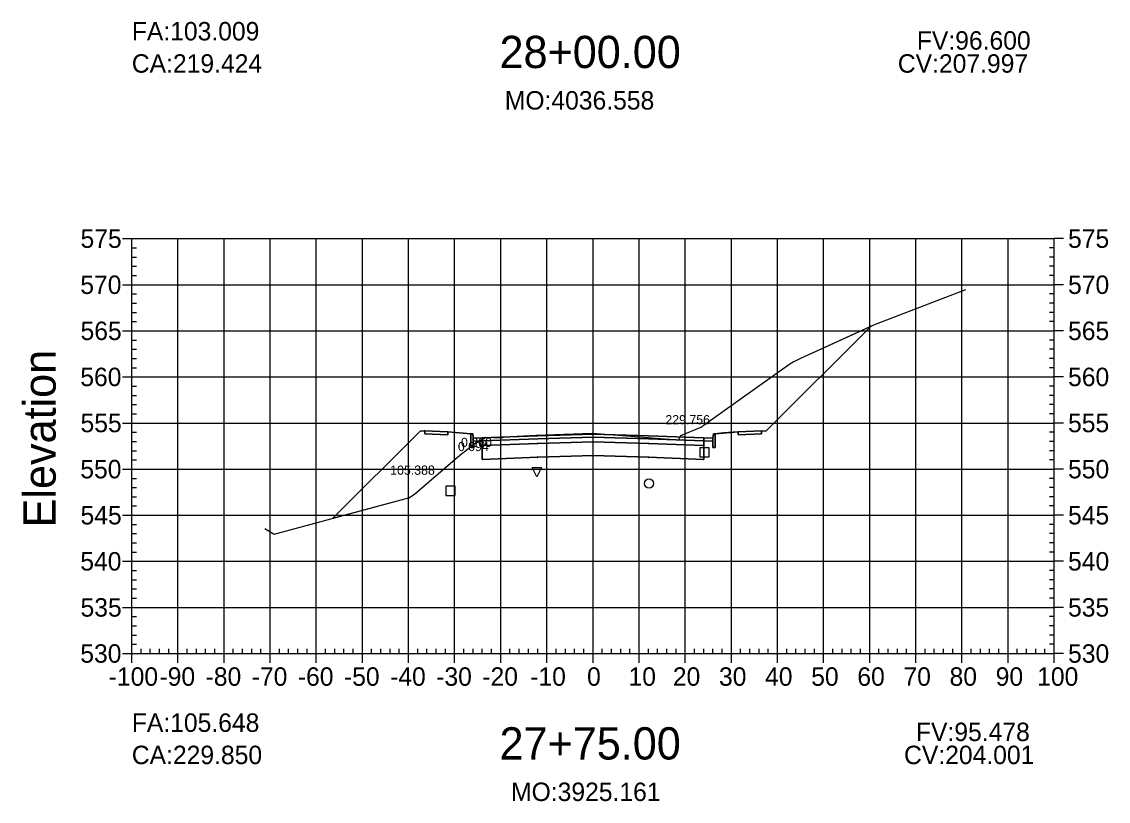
# Model space of a CAD drawing. Extents: x 704834 to 709892, y 372981 to 377533.
# Drawn here: x 706288 to 706523.6, y 373410.8 to 373579.9 of the extents above; entities that cross this region are included whole.
import ezdxf

# ---------------------------------------------------------------- set-up
doc = ezdxf.new("R2010")
doc.units = 0
for name, color, linetype in [('1', 7, 'Continuous'), ('10', 7, 'Continuous'), ('13', 7, 'Continuous'), ('14', 7, 'Continuous'), ('4', 7, 'Continuous'), ('57', 7, 'Continuous'), ('59', 7, 'Continuous'), ('60', 7, 'Continuous'), ('Default_Xsect', 7, 'Continuous'), ('Existing', 7, 'Continuous')]:
    doc.layers.add(name, color=color, linetype=linetype)

msp = doc.modelspace()

# ---------------------------------------------------------------- linework, layer by layer
for points in [[(706449.37, 373491.07), (706472.15, 373513.84)], [(706374.37, 373491.07), (706355.48, 373472.18)], [(706375.37, 373491.11), (706374.37, 373491.07)], [(706385.37, 373490.51), (706380.37, 373490.91)], [(706438.37, 373490.51), (706443.37, 373490.91)], [(706448.37, 373491.11), (706449.37, 373491.07)]]:
    msp.add_lwpolyline(points)
for points in [[(706380.37, 373490.91), (706375.37, 373491.11), (706375.37, 373490.45), (706380.37, 373490.25)], [(706385.87, 373489.51), (706385.79, 373490.51), (706385.37, 373490.51), (706385.37, 373487.51), (706385.87, 373487.51)], [(706411.87, 373489.77), (706423.87, 373489.41), (706435.87, 373488.93), (706435.87, 373489.59), (706423.87, 373490.07), (706411.87, 373490.43), (706399.87, 373490.07), (706387.87, 373489.59), (706387.87, 373488.93), (706399.87, 373489.41)], [(706411.87, 373488.77), (706423.87, 373488.41), (706435.87, 373487.93), (706435.87, 373488.93), (706423.87, 373489.41), (706411.87, 373489.77), (706399.87, 373489.41), (706387.87, 373488.93), (706387.87, 373487.93), (706399.87, 373488.41)], [(706411.82, 373489.72), (706411.92, 373489.72), (706411.92, 373489.82), (706411.82, 373489.82)], [(706437.87, 373487.51), (706438.37, 373487.51), (706438.37, 373490.51), (706437.96, 373490.51), (706437.87, 373489.51)], [(706443.37, 373490.25), (706448.37, 373490.45), (706448.37, 373491.11), (706443.37, 373490.91)], [(706387.87, 373489.59), (706385.87, 373489.51), (706385.87, 373488.85), (706387.87, 373488.93)], [(706387.82, 373487.88), (706387.92, 373487.88), (706387.92, 373487.98), (706387.82, 373487.98)], [(706411.87, 373485.77), (706423.87, 373485.41), (706435.87, 373484.93), (706435.87, 373487.93), (706423.87, 373488.41), (706411.87, 373488.77), (706399.87, 373488.41), (706387.87, 373487.93), (706387.87, 373484.93), (706399.87, 373485.41)], [(706399.82, 373488.36), (706399.92, 373488.36), (706399.92, 373488.46), (706399.82, 373488.46)], [(706411.82, 373488.72), (706411.92, 373488.72), (706411.92, 373488.82), (706411.82, 373488.82)], [(706423.82, 373488.36), (706423.92, 373488.36), (706423.92, 373488.46), (706423.82, 373488.46)], [(706435.82, 373487.88), (706435.92, 373487.88), (706435.92, 373487.98), (706435.82, 373487.98)], [(706435.87, 373488.93), (706437.87, 373488.85), (706437.87, 373489.51), (706435.87, 373489.59)], [(706387.82, 373484.88), (706387.92, 373484.88), (706387.92, 373484.98), (706387.82, 373484.98)], [(706399.82, 373485.36), (706399.92, 373485.36), (706399.92, 373485.46), (706399.82, 373485.46)], [(706411.82, 373485.72), (706411.92, 373485.72), (706411.92, 373485.82), (706411.82, 373485.82)], [(706423.82, 373485.36), (706423.92, 373485.36), (706423.92, 373485.46), (706423.82, 373485.46)], [(706435.82, 373484.88), (706435.92, 373484.88), (706435.92, 373484.98), (706435.82, 373484.98)]]:
    msp.add_lwpolyline(points, close=True)
at = {"layer": '1'}
for points in [[(706387.24, 373488.9), (706388.64, 373489.73), (706390.29, 373489.7), (706392.09, 373489.67), (706392.21, 373489.68), (706392.65, 373489.79), (706399.55, 373490.15), (706411.72, 373490.65), (706428.46, 373489.35), (706430.48, 373489.19), (706430.5, 373489.24), (706430.92, 373490.14), (706435.44, 373492.02), (706435.48, 373492.04), (706435.49, 373492.04), (706435.51, 373492.06), (706435.78, 373492.26), (706454.56, 373505.68), (706455.28, 373506.09), (706455.77, 373506.34), (706456.93, 373506.91), (706472.15, 373513.84), (706449.37, 373491.07), (706448.37, 373491.11), (706448.37, 373490.45), (706443.37, 373490.25), (706443.37, 373490.91), (706440.17, 373490.66), (706440.17, 373490.66), (706438.37, 373490.51), (706438.37, 373487.51), (706437.87, 373487.51), (706437.87, 373488.85), (706435.87, 373488.93), (706435.87, 373487.93), (706435.87, 373484.93), (706423.87, 373485.41), (706411.87, 373485.77), (706399.87, 373485.41), (706387.87, 373484.93), (706387.87, 373487.93), (706387.87, 373488.93)], [(706355.48, 373472.18), (706370.24, 373476.17), (706371.91, 373476.59), (706373.13, 373477.41), (706383.02, 373485.82), (706384.66, 373487.17), (706385.37, 373487.7), (706385.37, 373490.51), (706380.37, 373490.91), (706380.37, 373490.25), (706375.37, 373490.45), (706375.37, 373491.11), (706375.23, 373491.11), (706374.37, 373491.07)], [(706385.37, 373487.7), (706385.87, 373488.08), (706385.87, 373487.51), (706385.37, 373487.51)], [(706385.87, 373488.08), (706385.94, 373488.13), (706387.24, 373488.9), (706385.87, 373488.85)], [(706399.68, 373481.16), (706398.68, 373483.16), (706400.68, 373483.16)]]:
    msp.add_lwpolyline(points, close=True, dxfattribs=at)
at = {"layer": '10'}
msp.add_lwpolyline([(706379.97, 373477.09), (706381.97, 373477.09), (706381.97, 373479.09), (706379.97, 373479.09)], close=True, dxfattribs=at)
at = {"layer": '13'}
msp.add_circle((706424.02, 373479.7), 1, dxfattribs=at)
at = {"layer": '14'}
for points in [[(706472.15, 373513.84), (706472.15, 373513.89), (706472.15, 373513.84), (706472.1, 373513.84), (706472.15, 373513.84), (706472.15, 373513.79), (706472.15, 373513.84), (706472.2, 373513.84)], [(706387.87, 373489.59), (706387.87, 373489.64), (706387.87, 373489.59), (706387.82, 373489.59), (706387.87, 373489.59), (706387.87, 373489.54), (706387.87, 373489.59), (706387.92, 373489.59)], [(706399.87, 373490.07), (706399.87, 373490.12), (706399.87, 373490.07), (706399.82, 373490.07), (706399.87, 373490.07), (706399.87, 373490.02), (706399.87, 373490.07), (706399.92, 373490.07)], [(706411.87, 373490.43), (706411.87, 373490.48), (706411.87, 373490.43), (706411.82, 373490.43), (706411.87, 373490.43), (706411.87, 373490.38), (706411.87, 373490.43), (706411.92, 373490.43)], [(706423.87, 373490.07), (706423.87, 373490.12), (706423.87, 373490.07), (706423.82, 373490.07), (706423.87, 373490.07), (706423.87, 373490.02), (706423.87, 373490.07), (706423.92, 373490.07)], [(706435.87, 373489.59), (706435.87, 373489.64), (706435.87, 373489.59), (706435.82, 373489.59), (706435.87, 373489.59), (706435.87, 373489.54), (706435.87, 373489.59), (706435.92, 373489.59)], [(706355.48, 373472.18), (706355.48, 373472.23), (706355.48, 373472.18), (706355.43, 373472.18), (706355.48, 373472.18), (706355.48, 373472.13), (706355.48, 373472.18), (706355.53, 373472.18)]]:
    msp.add_lwpolyline(points, dxfattribs=at)
at = {"layer": '4'}
msp.add_lwpolyline([(706435.06, 373485.45), (706437.06, 373485.45), (706437.06, 373487.45), (706435.06, 373487.45)], close=True, dxfattribs=at)
at = {"layer": '57'}
for p, q in [((706309.87, 373532.82), (706311.87, 373532.82)), ((706311.87, 373532.82), (706511.87, 373532.82)), ((706311.87, 373442.82), (706311.87, 373532.82)), ((706311.87, 373442.82), (706311.87, 373532.82)), ((706321.87, 373442.82), (706321.87, 373532.82)), ((706331.87, 373442.82), (706331.87, 373532.82)), ((706341.87, 373442.82), (706341.87, 373532.82)), ((706351.87, 373442.82), (706351.87, 373532.82)), ((706361.87, 373442.82), (706361.87, 373532.82)), ((706371.87, 373442.82), (706371.87, 373532.82)), ((706381.87, 373442.82), (706381.87, 373532.82)), ((706391.87, 373442.82), (706391.87, 373532.82)), ((706401.87, 373442.82), (706401.87, 373532.82)), ((706411.87, 373442.82), (706411.87, 373532.82)), ((706421.87, 373442.82), (706421.87, 373532.82)), ((706431.87, 373442.82), (706431.87, 373532.82)), ((706441.87, 373442.82), (706441.87, 373532.82)), ((706451.87, 373442.82), (706451.87, 373532.82)), ((706461.87, 373442.82), (706461.87, 373532.82)), ((706471.87, 373442.82), (706471.87, 373532.82)), ((706481.87, 373442.82), (706481.87, 373532.82)), ((706491.87, 373442.82), (706491.87, 373532.82)), ((706501.87, 373442.82), (706501.87, 373532.82)), ((706511.87, 373442.82), (706511.87, 373532.82)), ((706511.87, 373442.82), (706511.87, 373532.82)), ((706513.87, 373532.82), (706511.87, 373532.82)), ((706311.87, 373530.82), (706312.87, 373530.82)), ((706511.87, 373530.82), (706510.87, 373530.82)), ((706311.87, 373528.82), (706312.87, 373528.82)), ((706511.87, 373528.82), (706510.87, 373528.82)), ((706311.87, 373526.82), (706312.87, 373526.82)), ((706511.87, 373526.82), (706510.87, 373526.82)), ((706309.87, 373522.82), (706311.87, 373522.82)), ((706311.87, 373524.82), (706312.87, 373524.82)), ((706311.87, 373522.82), (706511.87, 373522.82)), ((706511.87, 373524.82), (706510.87, 373524.82)), ((706513.87, 373522.82), (706511.87, 373522.82)), ((706311.87, 373520.82), (706312.87, 373520.82)), ((706511.87, 373520.82), (706510.87, 373520.82)), ((706311.87, 373518.82), (706312.87, 373518.82)), ((706511.87, 373518.82), (706510.87, 373518.82)), ((706311.87, 373516.82), (706312.87, 373516.82)), ((706511.87, 373516.82), (706510.87, 373516.82)), ((706311.87, 373514.82), (706312.87, 373514.82)), ((706511.87, 373514.82), (706510.87, 373514.82)), ((706309.87, 373512.82), (706311.87, 373512.82)), ((706311.87, 373512.82), (706511.87, 373512.82)), ((706513.87, 373512.82), (706511.87, 373512.82)), ((706311.87, 373510.82), (706312.87, 373510.82)), ((706311.87, 373508.82), (706312.87, 373508.82)), ((706511.87, 373510.82), (706510.87, 373510.82)), ((706511.87, 373508.82), (706510.87, 373508.82)), ((706311.87, 373506.82), (706312.87, 373506.82)), ((706511.87, 373506.82), (706510.87, 373506.82)), ((706311.87, 373504.82), (706312.87, 373504.82)), ((706511.87, 373504.82), (706510.87, 373504.82)), ((706309.87, 373502.82), (706311.87, 373502.82)), ((706311.87, 373502.82), (706511.87, 373502.82)), ((706513.87, 373502.82), (706511.87, 373502.82)), ((706311.87, 373500.82), (706312.87, 373500.82)), ((706511.87, 373500.82), (706510.87, 373500.82)), ((706311.87, 373498.82), (706312.87, 373498.82)), ((706311.87, 373496.82), (706312.87, 373496.82)), ((706511.87, 373498.82), (706510.87, 373498.82)), ((706511.87, 373496.82), (706510.87, 373496.82)), ((706311.87, 373494.82), (706312.87, 373494.82)), ((706511.87, 373494.82), (706510.87, 373494.82)), ((706309.87, 373492.82), (706311.87, 373492.82)), ((706311.87, 373492.82), (706511.87, 373492.82)), ((706513.87, 373492.82), (706511.87, 373492.82)), ((706311.87, 373490.82), (706312.87, 373490.82)), ((706511.87, 373490.82), (706510.87, 373490.82)), ((706311.87, 373488.82), (706312.87, 373488.82)), ((706511.87, 373488.82), (706510.87, 373488.82)), ((706311.87, 373486.82), (706312.87, 373486.82)), ((706511.87, 373486.82), (706510.87, 373486.82)), ((706309.87, 373482.82), (706311.87, 373482.82)), ((706311.87, 373484.82), (706312.87, 373484.82)), ((706311.87, 373482.82), (706511.87, 373482.82)), ((706511.87, 373484.82), (706510.87, 373484.82)), ((706513.87, 373482.82), (706511.87, 373482.82)), ((706311.87, 373480.82), (706312.87, 373480.82)), ((706511.87, 373480.82), (706510.87, 373480.82)), ((706311.87, 373478.82), (706312.87, 373478.82)), ((706511.87, 373478.82), (706510.87, 373478.82)), ((706311.87, 373476.82), (706312.87, 373476.82)), ((706511.87, 373476.82), (706510.87, 373476.82)), ((706311.87, 373474.82), (706312.87, 373474.82)), ((706511.87, 373474.82), (706510.87, 373474.82)), ((706309.87, 373472.82), (706311.87, 373472.82)), ((706311.87, 373472.82), (706511.87, 373472.82)), ((706311.87, 373470.82), (706312.87, 373470.82)), ((706511.87, 373470.82), (706510.87, 373470.82)), ((706513.87, 373472.82), (706511.87, 373472.82)), ((706311.87, 373468.82), (706312.87, 373468.82)), ((706511.87, 373468.82), (706510.87, 373468.82)), ((706311.87, 373466.82), (706312.87, 373466.82)), ((706511.87, 373466.82), (706510.87, 373466.82)), ((706311.87, 373464.82), (706312.87, 373464.82)), ((706511.87, 373464.82), (706510.87, 373464.82)), ((706309.87, 373462.82), (706311.87, 373462.82)), ((706311.87, 373462.82), (706511.87, 373462.82)), ((706513.87, 373462.82), (706511.87, 373462.82)), ((706311.87, 373460.82), (706312.87, 373460.82)), ((706511.87, 373460.82), (706510.87, 373460.82)), ((706311.87, 373458.82), (706312.87, 373458.82)), ((706311.87, 373456.82), (706312.87, 373456.82)), ((706511.87, 373458.82), (706510.87, 373458.82)), ((706511.87, 373456.82), (706510.87, 373456.82)), ((706311.87, 373454.82), (706312.87, 373454.82)), ((706511.87, 373454.82), (706510.87, 373454.82)), ((706309.87, 373452.82), (706311.87, 373452.82)), ((706311.87, 373452.82), (706511.87, 373452.82)), ((706513.87, 373452.82), (706511.87, 373452.82)), ((706311.87, 373450.82), (706312.87, 373450.82)), ((706511.87, 373450.82), (706510.87, 373450.82)), ((706311.87, 373448.82), (706312.87, 373448.82)), ((706511.87, 373448.82), (706510.87, 373448.82)), ((706311.87, 373446.82), (706312.87, 373446.82)), ((706511.87, 373446.82), (706510.87, 373446.82)), ((706309.87, 373442.82), (706311.87, 373442.82)), ((706311.87, 373444.82), (706312.87, 373444.82)), ((706311.87, 373442.82), (706511.87, 373442.82)), ((706311.87, 373442.82), (706511.87, 373442.82)), ((706311.87, 373440.82), (706311.87, 373442.82)), ((706313.87, 373442.82), (706313.87, 373443.82)), ((706315.87, 373442.82), (706315.87, 373443.82)), ((706317.87, 373442.82), (706317.87, 373443.82)), ((706319.87, 373442.82), (706319.87, 373443.82)), ((706321.87, 373440.82), (706321.87, 373442.82)), ((706323.87, 373442.82), (706323.87, 373443.82)), ((706325.87, 373442.82), (706325.87, 373443.82)), ((706327.87, 373442.82), (706327.87, 373443.82)), ((706329.87, 373442.82), (706329.87, 373443.82)), ((706331.87, 373440.82), (706331.87, 373442.82)), ((706333.87, 373442.82), (706333.87, 373443.82)), ((706335.87, 373442.82), (706335.87, 373443.82)), ((706337.87, 373442.82), (706337.87, 373443.82)), ((706339.87, 373442.82), (706339.87, 373443.82)), ((706341.87, 373440.82), (706341.87, 373442.82)), ((706343.87, 373442.82), (706343.87, 373443.82)), ((706345.87, 373442.82), (706345.87, 373443.82)), ((706347.87, 373442.82), (706347.87, 373443.82)), ((706349.87, 373442.82), (706349.87, 373443.82)), ((706351.87, 373440.82), (706351.87, 373442.82)), ((706353.87, 373442.82), (706353.87, 373443.82)), ((706355.87, 373442.82), (706355.87, 373443.82)), ((706357.87, 373442.82), (706357.87, 373443.82)), ((706359.87, 373442.82), (706359.87, 373443.82)), ((706361.87, 373440.82), (706361.87, 373442.82)), ((706363.87, 373442.82), (706363.87, 373443.82)), ((706365.87, 373442.82), (706365.87, 373443.82)), ((706367.87, 373442.82), (706367.87, 373443.82)), ((706369.87, 373442.82), (706369.87, 373443.82)), ((706371.87, 373440.82), (706371.87, 373442.82)), ((706373.87, 373442.82), (706373.87, 373443.82)), ((706375.87, 373442.82), (706375.87, 373443.82)), ((706377.87, 373442.82), (706377.87, 373443.82)), ((706379.87, 373442.82), (706379.87, 373443.82)), ((706381.87, 373440.82), (706381.87, 373442.82)), ((706383.87, 373442.82), (706383.87, 373443.82)), ((706385.87, 373442.82), (706385.87, 373443.82)), ((706387.87, 373442.82), (706387.87, 373443.82)), ((706389.87, 373442.82), (706389.87, 373443.82)), ((706391.87, 373440.82), (706391.87, 373442.82)), ((706393.87, 373442.82), (706393.87, 373443.82)), ((706395.87, 373442.82), (706395.87, 373443.82)), ((706397.87, 373442.82), (706397.87, 373443.82)), ((706399.87, 373442.82), (706399.87, 373443.82)), ((706401.87, 373440.82), (706401.87, 373442.82)), ((706403.87, 373442.82), (706403.87, 373443.82)), ((706405.87, 373442.82), (706405.87, 373443.82)), ((706407.87, 373442.82), (706407.87, 373443.82)), ((706409.87, 373442.82), (706409.87, 373443.82)), ((706411.87, 373440.82), (706411.87, 373442.82)), ((706413.87, 373442.82), (706413.87, 373443.82)), ((706415.87, 373442.82), (706415.87, 373443.82)), ((706417.87, 373442.82), (706417.87, 373443.82)), ((706419.87, 373442.82), (706419.87, 373443.82)), ((706421.87, 373440.82), (706421.87, 373442.82)), ((706423.87, 373442.82), (706423.87, 373443.82)), ((706425.87, 373442.82), (706425.87, 373443.82)), ((706427.87, 373442.82), (706427.87, 373443.82)), ((706429.87, 373442.82), (706429.87, 373443.82)), ((706431.87, 373440.82), (706431.87, 373442.82)), ((706433.87, 373442.82), (706433.87, 373443.82)), ((706435.87, 373442.82), (706435.87, 373443.82)), ((706437.87, 373442.82), (706437.87, 373443.82)), ((706439.87, 373442.82), (706439.87, 373443.82)), ((706441.87, 373440.82), (706441.87, 373442.82)), ((706443.87, 373442.82), (706443.87, 373443.82)), ((706445.87, 373442.82), (706445.87, 373443.82)), ((706447.87, 373442.82), (706447.87, 373443.82)), ((706449.87, 373442.82), (706449.87, 373443.82)), ((706451.87, 373440.82), (706451.87, 373442.82)), ((706453.87, 373442.82), (706453.87, 373443.82)), ((706455.87, 373442.82), (706455.87, 373443.82)), ((706457.87, 373442.82), (706457.87, 373443.82)), ((706459.87, 373442.82), (706459.87, 373443.82)), ((706461.87, 373440.82), (706461.87, 373442.82)), ((706463.87, 373442.82), (706463.87, 373443.82)), ((706465.87, 373442.82), (706465.87, 373443.82)), ((706467.87, 373442.82), (706467.87, 373443.82)), ((706469.87, 373442.82), (706469.87, 373443.82)), ((706471.87, 373440.82), (706471.87, 373442.82)), ((706473.87, 373442.82), (706473.87, 373443.82)), ((706475.87, 373442.82), (706475.87, 373443.82)), ((706477.87, 373442.82), (706477.87, 373443.82)), ((706479.87, 373442.82), (706479.87, 373443.82)), ((706481.87, 373440.82), (706481.87, 373442.82)), ((706483.87, 373442.82), (706483.87, 373443.82)), ((706485.87, 373442.82), (706485.87, 373443.82)), ((706487.87, 373442.82), (706487.87, 373443.82)), ((706489.87, 373442.82), (706489.87, 373443.82)), ((706491.87, 373440.82), (706491.87, 373442.82)), ((706493.87, 373442.82), (706493.87, 373443.82)), ((706495.87, 373442.82), (706495.87, 373443.82)), ((706497.87, 373442.82), (706497.87, 373443.82)), ((706499.87, 373442.82), (706499.87, 373443.82)), ((706501.87, 373440.82), (706501.87, 373442.82)), ((706503.87, 373442.82), (706503.87, 373443.82)), ((706505.87, 373442.82), (706505.87, 373443.82)), ((706507.87, 373442.82), (706507.87, 373443.82)), ((706509.87, 373442.82), (706509.87, 373443.82)), ((706511.87, 373444.82), (706510.87, 373444.82)), ((706511.87, 373440.82), (706511.87, 373442.82)), ((706513.87, 373442.82), (706511.87, 373442.82))]:
    msp.add_line(p, q, dxfattribs=at)
at = {"layer": 'Default_Xsect'}
msp.add_lwpolyline([(706355.48, 373472.18), (706374.37, 373491.07), (706375.37, 373491.11), (706380.37, 373490.91), (706385.37, 373490.51), (706385.79, 373490.51), (706385.87, 373489.51), (706387.87, 373489.59), (706399.87, 373490.07), (706411.87, 373490.43), (706423.87, 373490.07), (706435.87, 373489.59), (706437.87, 373489.51), (706437.96, 373490.51), (706438.37, 373490.51), (706443.37, 373490.91), (706448.37, 373491.11), (706449.37, 373491.07), (706472.15, 373513.84)], dxfattribs=at)
at = {"layer": 'Existing'}
msp.add_lwpolyline([(706340.68, 373469.92), (706342.76, 373468.74), (706370.24, 373476.17), (706371.91, 373476.59), (706373.13, 373477.41), (706383.02, 373485.82), (706384.66, 373487.17), (706385.94, 373488.13), (706388.64, 373489.73), (706390.29, 373489.7), (706392.09, 373489.67), (706392.21, 373489.68), (706392.21, 373489.68), (706392.65, 373489.79), (706399.55, 373490.15), (706411.72, 373490.65), (706428.46, 373489.35), (706430.48, 373489.19), (706430.5, 373489.24), (706430.92, 373490.14), (706435.44, 373492.02), (706435.48, 373492.04), (706435.49, 373492.04), (706435.51, 373492.06), (706435.78, 373492.26), (706454.56, 373505.68), (706455.28, 373506.09), (706455.77, 373506.34), (706456.93, 373506.91), (706472.77, 373514.13), (706487.43, 373519.75), (706492.72, 373521.75)], dxfattribs=at)

# ---------------------------------------------------------------- texts
for s, p in [('CA:219.424', (706311.87, 373568.82)), ('CV:207.997', (706477.96, 373568.82)), ('CA:229.850', (706311.87, 373418.82)), ('CV:204.001', (706479.31, 373418.82))]:
    msp.add_text(s, height=4).set_placement(p)
at = {"layer": '1'}
for s, p in [('28+00.00', (706391.6, 373569.82)), ('27+75.00', (706391.6, 373419.82))]:
    msp.add_text(s, height=7, dxfattribs=at).set_placement(p)
at = {"layer": '14'}
for p in [(706375.34, 373491.06), (706375.34, 373490.4), (706380.34, 373490.2), (706443.34, 373490.2), (706448.34, 373491.06), (706448.34, 373490.4)]:
    msp.add_text('+', height=0.1, dxfattribs=at).set_placement(p)
at = {"layer": '57'}
for s, p in [('575', (706300.75, 373530.82)), ('575', (706514.87, 373530.82)), ('570', (706300.7, 373520.82)), ('570', (706514.87, 373520.82)), ('565', (706300.75, 373510.82)), ('565', (706514.87, 373510.82)), ('560', (706300.7, 373500.82)), ('560', (706514.87, 373500.82)), ('555', (706300.75, 373490.82)), ('555', (706514.87, 373490.82)), ('550', (706300.7, 373480.82)), ('550', (706514.87, 373480.82)), ('545', (706300.75, 373470.82)), ('545', (706514.87, 373470.82)), ('540', (706300.7, 373460.82)), ('540', (706514.87, 373460.82)), ('535', (706300.75, 373450.82)), ('535', (706514.87, 373450.82)), ('530', (706300.7, 373440.82)), ('530', (706514.87, 373440.82)), ('-100', (706306.86, 373435.82)), ('-90', (706317.87, 373435.82)), ('-80', (706327.87, 373435.82)), ('-70', (706337.87, 373435.82)), ('-60', (706347.87, 373435.82)), ('-50', (706357.87, 373435.82)), ('-40', (706367.87, 373435.82)), ('-30', (706377.87, 373435.82)), ('-20', (706387.87, 373435.82)), ('-10', (706398.26, 373435.82)), ('0', (706410.58, 373435.82)), ('10', (706419.57, 373435.82)), ('20', (706429.18, 373435.82)), ('30', (706439.18, 373435.82)), ('40', (706449.18, 373435.82)), ('50', (706459.18, 373435.82)), ('60', (706469.18, 373435.82)), ('70', (706479.18, 373435.82)), ('80', (706489.18, 373435.82)), ('90', (706499.18, 373435.82)), ('100', (706508.17, 373435.82))]:
    msp.add_text(s, height=4, dxfattribs=at).set_placement(p)
at = {"layer": '59'}
for s, height, p in [('FA:103.009', 4, (706311.87, 373575.82)), ('FV:96.600', 4, (706482.08, 373573.82)), ('MO:4036.558', 4, (706392.74, 373560.82)), ('229.756', 2, (706427.56, 373492.54)), ('0.260', 2, (706383.24, 373487.61)), ('0.094', 2, (706382.58, 373486.72)), ('105.388', 2, (706367.9, 373481.6)), ('FA:105.648', 4, (706311.87, 373425.82)), ('FV:95.478', 4, (706481.89, 373423.82)), ('MO:3925.161', 4, (706394.1, 373410.82))]:
    msp.add_text(s, height=height, dxfattribs=at).set_placement(p)
at = {"layer": '60'}
msp.add_text('Elevation', height=7, rotation=90, dxfattribs=at).set_placement((706295.37, 373470.18))

doc.saveas('drawing.dxf')
